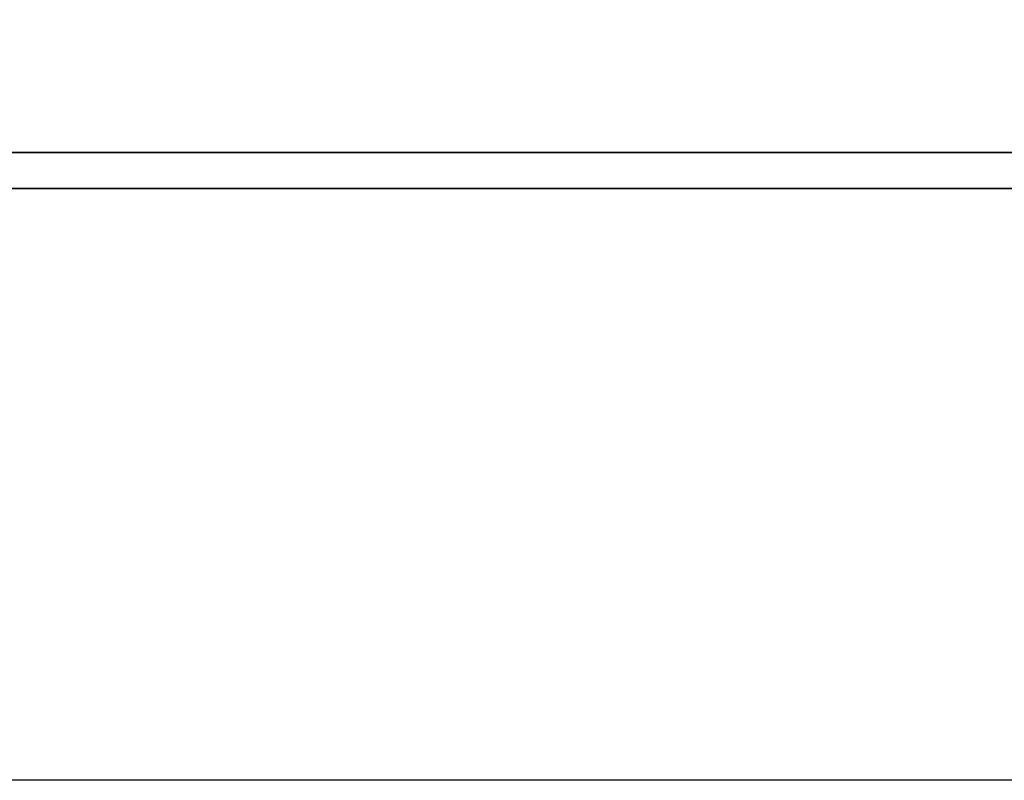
# Model space of a CAD drawing. Header units: millimetres. Extents: x -212 to 3135, y -1694 to 860.
# Tile 491 of 565: x 1076.43 to 1081.92, y -653.55 to -649.32. Entities that reach past the tile are written whole.
import ezdxf

# ---------------------------------------------------------------- set-up
doc = ezdxf.new("R2010")
doc.units = ezdxf.units.MM
doc.layers.add('2', color=7, linetype='CONTINUOUS', true_color=0xffffff)
doc.layers.add('DIM', color=4, linetype='CONTINUOUS')
doc.layers.add('layer 1', color=7, linetype='CONTINUOUS')

# ---------------------------------------------------------------- blocks, each defined once
blk = doc.blocks.new('TBI MOTION logo(完整正式版)')
at = {"layer": 'layer 1', "color": 22, "lineweight": 35}
blk.add_open_spline([(75.90875, -9.47875), (75.90875, -9.47875), (75.90875, -12.28625), (75.90875, -12.28625), (75.90875, -12.28625), (75.90875, -12.28625), (75.90875, -12.47875), (75.90875, -12.47875), (75.90875, -12.47875), (75.90875, -12.47875), (75.71625, -12.47875), (75.71625, -12.47875), (75.71625, -12.47875), (75.71625, -12.47875), (-88.32875, -12.47875), (-88.32875, -12.47875), (-88.32875, -12.47875), (-88.32875, -12.47875), (-88.32875, -13.29375), (-88.32875, -13.29375), (-88.32875, -13.29375), (-88.32875, -13.29375), (82.89125, -13.29375), (82.89125, -13.29375), (82.89125, -13.29375), (82.89125, -13.29375), (75.90875, -9.47875), (75.90875, -9.47875)], degree=3, knots=[0, 0, 0, 0, 0.14285714, 0.14285714, 0.14285714, 0.14285715, 0.28571429, 0.28571429, 0.28571429, 0.2857143, 0.42857143, 0.42857143, 0.42857143, 0.42857144, 0.57142857, 0.57142857, 0.57142857, 0.57142858, 0.71428571, 0.71428571, 0.71428571, 0.71428572, 0.85714286, 0.85714286, 0.85714286, 0.85714287, 1, 1, 1, 1], dxfattribs=at)

msp = doc.modelspace()

# ---------------------------------------------------------------- linework, layer by layer
at = {"layer": '2', "linetype": 'Continuous'}
msp.add_line((1099.5192, -653.5537), (1004.4251, -653.5537), dxfattribs=at)

# ---------------------------------------------------------------- block references
at = {"layer": 'DIM', "color": 7, "xscale": 0.246592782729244, "yscale": 0.246592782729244, "zscale": 0.246592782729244}
msp.add_blockref('TBI MOTION logo(完整正式版)', (1093.9633, -646.9799), dxfattribs=at)

doc.saveas('drawing.dxf')
